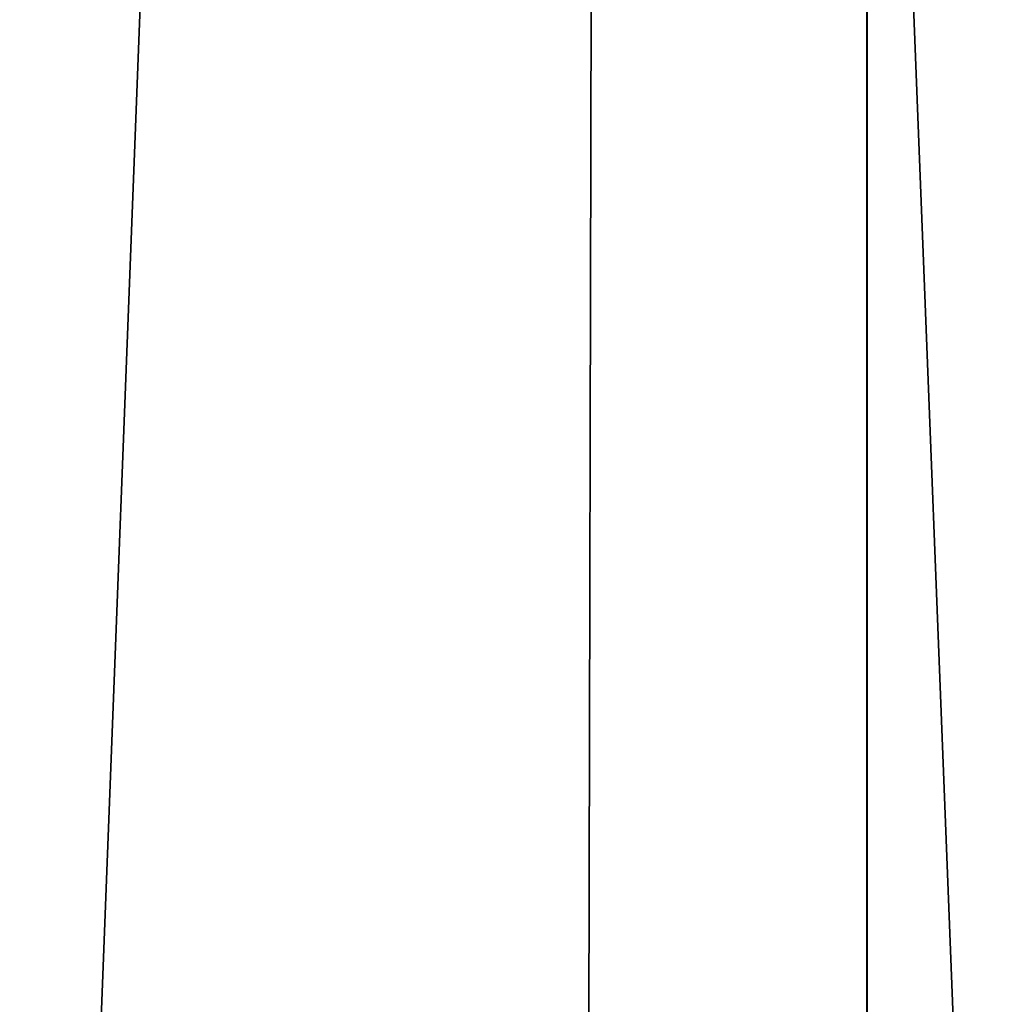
# Model space of a CAD drawing. Header units: millimetres. Extents: x -682 to 137, y -14 to 967.
# Tile 348 of 656: x -4.28 to -3.27, y 951.55 to 952.57. Entities that reach past the tile are written whole.
import ezdxf

# ---------------------------------------------------------------- set-up
doc = ezdxf.new("R2010")
doc.units = ezdxf.units.MM
doc.header["$LTSCALE"] = 65.185185
for name, color, linetype in [('3734', 7, 'CONTINUOUS'), ('3748', 7, 'CONTINUOUS'), ('4', 7, 'CONTINUOUS'), ('6', 7, 'CONTINUOUS')]:
    doc.layers.add(name, color=color, linetype=linetype)

msp = doc.modelspace()

# ---------------------------------------------------------------- linework, layer by layer
at = {"layer": '3734', "color": 7, "linetype": 'CONTINUOUS', "true_color": 0x96918c}
for points in [[(-6.4656, 867.5, -8.8992), (-3.399, 867.5, -10.4612), (-6.4653, 953.8, -8.8994), (-6.4656, 867.5, -8.8992)], [(-3.399, 867.5, 10.4612), (-6.4656, 867.5, 8.8992), (-6.4653, 953.8, 8.8994), (-3.399, 867.5, 10.4612)], [(-6.4653, 953.8, -8.8994), (-3.399, 867.5, -10.4612), (-3.3987, 953.8, -10.4618), (-6.4653, 953.8, -8.8994)], [(-3.3988, 953.8, 10.4618), (-3.399, 867.5, 10.4612), (-6.4653, 953.8, 8.8994), (-3.3988, 953.8, 10.4618)], [(-3.399, 867.5, -10.4612), (0, 867.5, -11), (-3.3987, 953.8, -10.4618), (-3.399, 867.5, -10.4612)], [(0, 867.5, 11), (-3.399, 867.5, 10.4612), (0, 953.8, 11), (0, 867.5, 11)], [(0, 953.8, 11), (-3.399, 867.5, 10.4612), (-3.3988, 953.8, 10.4618), (0, 953.8, 11)], [(0, 867.5, -11), (0, 953.8, -11), (-3.3987, 953.8, -10.4618), (0, 867.5, -11)]]:
    msp.add_3dface(points, dxfattribs=at)
at = {"layer": '3748', "color": 7, "linetype": 'CONTINUOUS', "true_color": 0x96918c}
for points in [[(-7.4978, 865.5044, 12.9866), (-3.8811, 865.5044, 14.4846), (-7.0615, 965.5044, 12.2308), (-7.4978, 865.5044, 12.9866)], [(-3.8811, 865.5044, -14.4846), (-7.4978, 865.5044, -12.9866), (-3.6553, 965.5044, -13.6417), (-3.8811, 865.5044, -14.4846)], [(-3.6553, 965.5044, -13.6417), (-7.4978, 865.5044, -12.9866), (-7.0615, 965.5044, -12.2308), (-3.6553, 965.5044, -13.6417)], [(-7.0615, 965.5044, 12.2308), (-3.8811, 865.5044, 14.4846), (-3.6553, 965.5044, 13.6417), (-7.0615, 965.5044, 12.2308)], [(-3.8811, 865.5044, 14.4846), (0, 865.5044, 14.9956), (-3.6553, 965.5044, 13.6417), (-3.8811, 865.5044, 14.4846)], [(0, 865.5044, -14.9956), (-3.8811, 865.5044, -14.4846), (0, 965.5044, -14.1229), (0, 865.5044, -14.9956)], [(0, 965.5044, -14.1229), (-3.8811, 865.5044, -14.4846), (-3.6553, 965.5044, -13.6417), (0, 965.5044, -14.1229)], [(-3.6553, 965.5044, 13.6417), (0, 865.5044, 14.9956), (0, 965.5044, 14.1229), (-3.6553, 965.5044, 13.6417)]]:
    msp.add_3dface(points, dxfattribs=at)
at = {"layer": '4', "color": 7, "linetype": 'CONTINUOUS', "true_color": 0x999999}
for points in [[(-2.9015, 952.5469, -0.207), (-3.48, 952.7587, -0.2748), (-3.828, 952.8865, -0.3279), (-2.9015, 952.5469, -0.207)], [(-2.784, 952.5063, -0.2748), (-2.9015, 952.5469, -0.207), (-3.828, 952.8865, -0.3279), (-2.784, 952.5063, -0.2748)], [(-3.7079, 952.8454, -0.3972), (-2.784, 952.5063, -0.2748), (-3.828, 952.8865, -0.3279), (-3.7079, 952.8454, -0.3972)], [(-2.784, 952.5063, -0.2748), (-3.7079, 952.8454, -0.3972), (-3.132, 952.6343, -0.3279), (-2.784, 952.5063, -0.2748)], [(-2.674, 952.498, -0.7401), (-3.132, 952.672, -0.8775), (-3.3603, 952.7642, -0.9997), (-2.674, 952.498, -0.7401)], [(-2.5541, 952.4633, -0.8093), (-2.674, 952.498, -0.7401), (-3.3603, 952.7642, -0.9997), (-2.5541, 952.4633, -0.8093)], [(-3.242, 952.7305, -1.068), (-2.5541, 952.4633, -0.8093), (-3.3603, 952.7642, -0.9997), (-3.242, 952.7305, -1.068)], [(-3.3595, 952.7132, -0.2053), (-3.48, 952.7587, -0.2748), (-2.9015, 952.5469, -0.207), (-3.3595, 952.7132, -0.2053)], [(-3.022, 952.5892, -0.1374), (-3.3595, 952.7132, -0.2053), (-2.9015, 952.5469, -0.207), (-3.022, 952.5892, -0.1374)]]:
    msp.add_3dface(points, dxfattribs=at)
at = {"layer": '6', "color": 7, "linetype": 'CONTINUOUS', "true_color": 0x999999}
for points in [[(-3.48, 952.7587, 0.2748), (-2.784, 952.5064, 0.2748), (-3.828, 952.8865, 0.3279), (-3.48, 952.7587, 0.2748)], [(-2.784, 952.5064, 0.2748), (-3.132, 952.6343, 0.3279), (-3.828, 952.8865, 0.3279), (-2.784, 952.5064, 0.2748)], [(-3.242, 952.7305, 1.068), (-3.3611, 952.7644, 0.9992), (-2.5551, 952.4636, 0.8087), (-3.242, 952.7305, 1.068)], [(-2.5551, 952.4636, 0.8087), (-3.3611, 952.7644, 0.9992), (-3.132, 952.672, 0.8775), (-2.5551, 952.4636, 0.8087)], [(-2.9031, 952.5474, 0.2061), (-2.784, 952.5064, 0.2748), (-3.48, 952.7587, 0.2748), (-2.9031, 952.5474, 0.2061)], [(-3.3611, 952.7138, 0.2061), (-2.9031, 952.5474, 0.2061), (-3.48, 952.7587, 0.2748), (-3.3611, 952.7138, 0.2061)], [(-3.022, 952.5892, 0.1374), (-2.9031, 952.5474, 0.2061), (-3.3611, 952.7138, 0.2061), (-3.022, 952.5892, 0.1374)]]:
    msp.add_3dface(points, dxfattribs=at)

doc.saveas('drawing.dxf')
